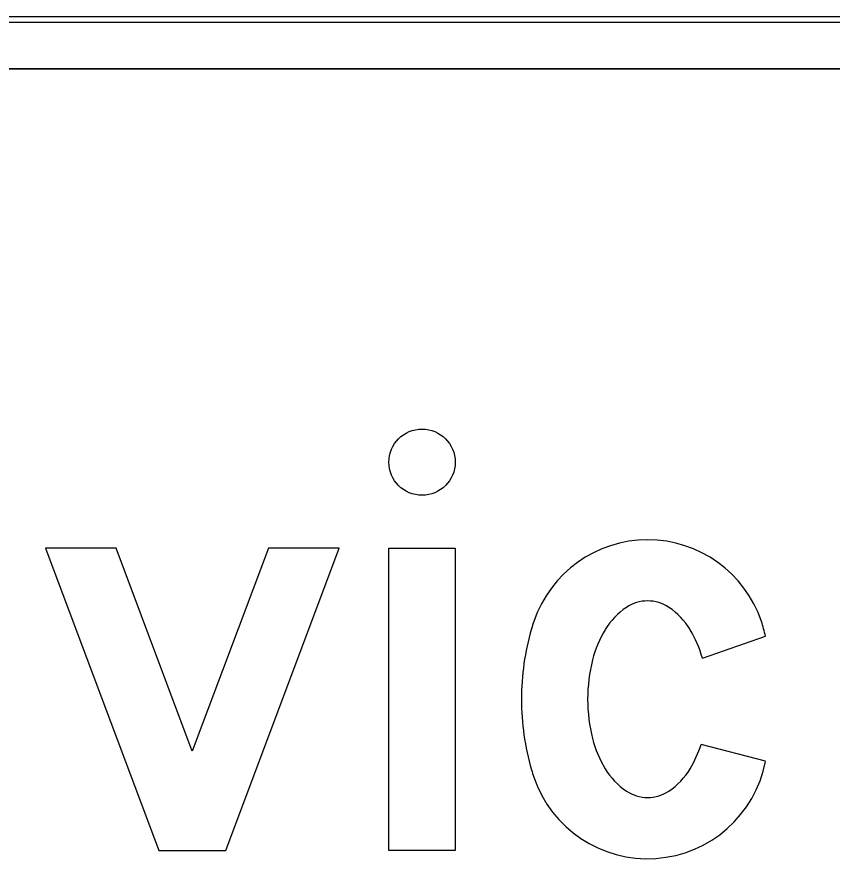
# Model space of a CAD drawing. Extents: x 1806251 to 1809821, y 414895 to 422886.
# Drawn here: x 1809677.6266 to 1809677.7448, y 415072.4086 to 415072.5311 of the extents above; entities that cross this region are included whole.
import ezdxf

# ---------------------------------------------------------------- set-up
doc = ezdxf.new("R2010")
doc.units = 0
for name, color, linetype in [('GSBWFILL', 7, 'Continuous'), ('GSCOLORFILL', 7, 'Continuous'), ('GSOUTLINE', 7, 'Continuous')]:
    doc.layers.add(name, color=color, linetype=linetype)

msp = doc.modelspace()

# ---------------------------------------------------------------- linework, layer by layer
at = {"layer": 'GSBWFILL'}
for p, q in [((1809677.96259, 415072.53107), (1809677.22759, 415072.53107)), ((1809677.22759, 415072.52357), (1809677.96259, 415072.52357)), ((1809677.72597, 415072.43816), (1809677.73514, 415072.44135)), ((1809677.73514, 415072.44135), (1809677.73514, 415072.44135)), ((1809677.73514, 415072.42323), (1809677.72579, 415072.42567))]:
    msp.add_line(p, q, dxfattribs=at)
for points in [[(1809677.64719, 415072.41032), (1809677.65688, 415072.41032), (1809677.67334, 415072.45412), (1809677.66308, 415072.45412), (1809677.65204, 415072.42472), (1809677.64099, 415072.45412), (1809677.63074, 415072.45412)], [(1809677.68054, 415072.41032), (1809677.68054, 415072.45412), (1809677.69014, 415072.45412), (1809677.69014, 415072.41032)]]:
    msp.add_lwpolyline(points, close=True, dxfattribs=at)
msp.add_ellipse((1809677.68534, 415072.46657), major_axis=(0, 0.0048), ratio=0.999971, dxfattribs=at)
for centre, major_axis, start_param, end_param in [((1809677.71804, 415072.4379), (0, 0.01742), 5.038801, 7.52757), ((1809677.71804, 415072.441), (0, 0.00547), 0, 0.596118), ((1809677.71804, 415072.441), (0, 0.00547), 5.687067, 6.283185), ((1809677.72088, 415072.43681), (0, 0.01054), 0.596118, 1.022673), ((1809677.7152, 415072.43681), (0, 0.01054), 5.260512, 5.687067), ((1809677.73599, 415072.43222), (0, 0.03625), 1.285035, 1.570796), ((1809677.72716, 415072.43482), (0, 0.02705), 1.244385, 1.285035), ((1809677.69628, 415072.4316), (0, 0.04006), 4.958261, 5.01381), ((1809677.72542, 415072.43404), (0, 0.01585), 1.022673, 1.323101), ((1809677.71066, 415072.43404), (0, 0.01585), 4.975197, 5.260512), ((1809677.7326, 415072.43222), (0, 0.02326), 1.323101, 1.570796), ((1809677.73599, 415072.43222), (0, 0.03625), 1.570796, 1.856558), ((1809677.7326, 415072.43222), (0, 0.02326), 1.570796, 1.818492), ((1809677.72542, 415072.43041), (0, 0.01585), 1.818492, 2.11892), ((1809677.71066, 415072.43041), (0, 0.01585), 4.164266, 4.408676), ((1809677.71804, 415072.42654), (0, 0.01742), 1.897208, 4.520906), ((1809677.72716, 415072.42963), (0, 0.02705), 1.856558, 1.897208), ((1809677.72088, 415072.42764), (0, 0.01054), 2.11892, 2.545474), ((1809677.7152, 415072.42764), (0, 0.01054), 3.737711, 4.164265), ((1809677.71804, 415072.42345), (0, 0.00547), 2.545474, 3.141593), ((1809677.71804, 415072.42345), (0, 0.00547), 3.141593, 3.737711)]:
    msp.add_ellipse(centre, major_axis=major_axis, ratio=0.999994, start_param=start_param, end_param=end_param, dxfattribs=at)
at = {"layer": 'GSCOLORFILL'}
for p, q in [((1809677.96259, 415072.53107), (1809677.22759, 415072.53107)), ((1809677.96259, 415072.53107), (1809677.22759, 415072.53107)), ((1809677.96259, 415072.53107), (1809677.22759, 415072.53107)), ((1809677.22759, 415072.53032), (1809677.96259, 415072.53032)), ((1809677.22759, 415072.52357), (1809677.96259, 415072.52357)), ((1809677.72597, 415072.43816), (1809677.73514, 415072.44135)), ((1809677.73514, 415072.44135), (1809677.73514, 415072.44135)), ((1809677.73514, 415072.42323), (1809677.72579, 415072.42567))]:
    msp.add_line(p, q, dxfattribs=at)
for points in [[(1809677.64719, 415072.41032), (1809677.65688, 415072.41032), (1809677.67334, 415072.45412), (1809677.66308, 415072.45412), (1809677.65204, 415072.42472), (1809677.64099, 415072.45412), (1809677.63074, 415072.45412)], [(1809677.68054, 415072.41032), (1809677.68054, 415072.45412), (1809677.69014, 415072.45412), (1809677.69014, 415072.41032)]]:
    msp.add_lwpolyline(points, close=True, dxfattribs=at)
msp.add_ellipse((1809677.68534, 415072.46657), major_axis=(0, 0.0048), ratio=0.999971, dxfattribs=at)
for centre, major_axis, start_param, end_param in [((1809677.71804, 415072.4379), (0, 0.01742), 5.038801, 7.52757), ((1809677.71804, 415072.441), (0, 0.00547), 0, 0.596118), ((1809677.71804, 415072.441), (0, 0.00547), 5.687067, 6.283185), ((1809677.72088, 415072.43681), (0, 0.01054), 0.596118, 1.022673), ((1809677.7152, 415072.43681), (0, 0.01054), 5.260512, 5.687067), ((1809677.73599, 415072.43222), (0, 0.03625), 1.285035, 1.570796), ((1809677.72716, 415072.43482), (0, 0.02705), 1.244385, 1.285035), ((1809677.69628, 415072.4316), (0, 0.04006), 4.958261, 5.01381), ((1809677.72542, 415072.43404), (0, 0.01585), 1.022673, 1.323101), ((1809677.71066, 415072.43404), (0, 0.01585), 4.975197, 5.260512), ((1809677.7326, 415072.43222), (0, 0.02326), 1.323101, 1.570796), ((1809677.73599, 415072.43222), (0, 0.03625), 1.570796, 1.856558), ((1809677.7326, 415072.43222), (0, 0.02326), 1.570796, 1.818492), ((1809677.72542, 415072.43041), (0, 0.01585), 1.818492, 2.11892), ((1809677.71066, 415072.43041), (0, 0.01585), 4.164266, 4.408676), ((1809677.71804, 415072.42654), (0, 0.01742), 1.897208, 4.520906), ((1809677.72716, 415072.42963), (0, 0.02705), 1.856558, 1.897208), ((1809677.72088, 415072.42764), (0, 0.01054), 2.11892, 2.545474), ((1809677.7152, 415072.42764), (0, 0.01054), 3.737711, 4.164265), ((1809677.71804, 415072.42345), (0, 0.00547), 2.545474, 3.141593), ((1809677.71804, 415072.42345), (0, 0.00547), 3.141593, 3.737711)]:
    msp.add_ellipse(centre, major_axis=major_axis, ratio=0.999994, start_param=start_param, end_param=end_param, dxfattribs=at)
at = {"layer": 'GSOUTLINE'}
for p, q in [((1809677.96259, 415072.53107), (1809677.22759, 415072.53107)), ((1809677.96259, 415072.52357), (1809677.22759, 415072.52357)), ((1809677.72597, 415072.43816), (1809677.73514, 415072.44135)), ((1809677.73514, 415072.44135), (1809677.73514, 415072.44135)), ((1809677.73514, 415072.42323), (1809677.72579, 415072.42567))]:
    msp.add_line(p, q, dxfattribs=at)
for points in [[(1809677.64719, 415072.41032), (1809677.65688, 415072.41032), (1809677.67334, 415072.45412), (1809677.66308, 415072.45412), (1809677.65204, 415072.42472), (1809677.64099, 415072.45412), (1809677.63074, 415072.45412)], [(1809677.68054, 415072.41032), (1809677.68054, 415072.45412), (1809677.69014, 415072.45412), (1809677.69014, 415072.41032)]]:
    msp.add_lwpolyline(points, close=True, dxfattribs=at)
msp.add_ellipse((1809677.68534, 415072.46657), major_axis=(0, 0.0048), ratio=0.999971, dxfattribs=at)
for centre, major_axis, start_param, end_param in [((1809677.71804, 415072.4379), (0, 0.01742), 5.038801, 7.52757), ((1809677.71804, 415072.441), (0, 0.00547), 0, 0.596118), ((1809677.71804, 415072.441), (0, 0.00547), 5.687067, 6.283185), ((1809677.72088, 415072.43681), (0, 0.01054), 0.596118, 1.022673), ((1809677.7152, 415072.43681), (0, 0.01054), 5.260512, 5.687067), ((1809677.73599, 415072.43222), (0, 0.03625), 1.285035, 1.570796), ((1809677.72716, 415072.43482), (0, 0.02705), 1.244385, 1.285035), ((1809677.69628, 415072.4316), (0, 0.04006), 4.958261, 5.01381), ((1809677.72542, 415072.43404), (0, 0.01585), 1.022673, 1.323101), ((1809677.71066, 415072.43404), (0, 0.01585), 4.975197, 5.260512), ((1809677.7326, 415072.43222), (0, 0.02326), 1.323101, 1.570796), ((1809677.73599, 415072.43222), (0, 0.03625), 1.570796, 1.856558), ((1809677.7326, 415072.43222), (0, 0.02326), 1.570796, 1.818492), ((1809677.72542, 415072.43041), (0, 0.01585), 1.818492, 2.11892), ((1809677.71066, 415072.43041), (0, 0.01585), 4.164266, 4.408676), ((1809677.71804, 415072.42654), (0, 0.01742), 1.897208, 4.520906), ((1809677.72716, 415072.42963), (0, 0.02705), 1.856558, 1.897208), ((1809677.72088, 415072.42764), (0, 0.01054), 2.11892, 2.545474), ((1809677.7152, 415072.42764), (0, 0.01054), 3.737711, 4.164265), ((1809677.71804, 415072.42345), (0, 0.00547), 2.545474, 3.141593), ((1809677.71804, 415072.42345), (0, 0.00547), 3.141593, 3.737711)]:
    msp.add_ellipse(centre, major_axis=major_axis, ratio=0.999994, start_param=start_param, end_param=end_param, dxfattribs=at)

doc.saveas('drawing.dxf')
